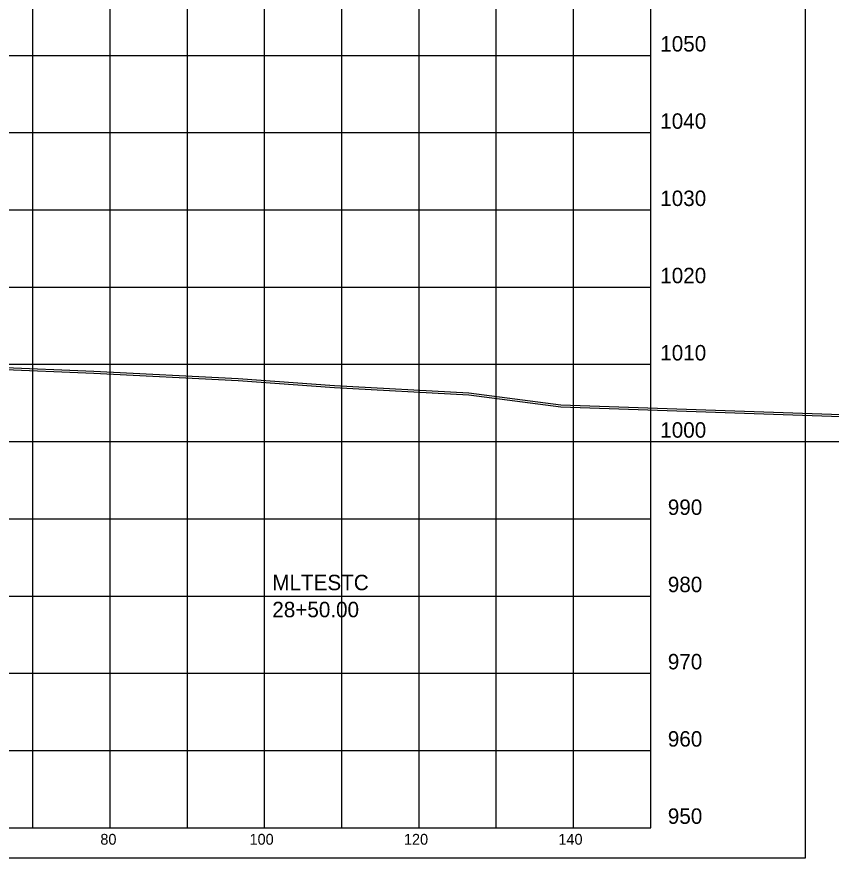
# Model space of a CAD drawing. Extents: x 1131015 to 1136271, y 133453 to 174329.
# Drawn here: x 1132408.4 to 1132513.8, y 160613.7 to 160722.7 of the extents above; entities that cross this region are included whole.
import ezdxf

# ---------------------------------------------------------------- set-up
doc = ezdxf.new("R2010")
doc.units = 0
for name, color, linetype in [('DESIGN - SHEET - Corner Text', 7, 'Continuous'), ('DESIGN - SHEET - Light Grid', 7, 'Continuous'), ('DESIGN - SHEET - Linework', 7, 'Continuous'), ('DESIGN - SHEET - Plot Shape', 7, 'Continuous'), ('DESIGN - TYPICAL - Warning Text', 7, 'Continuous'), ('SURVEY - GROUND - Bottom of Topsoil Layer', 7, 'Continuous'), ('SURVEY - GROUND - Top of Ground', 7, 'Continuous')]:
    doc.layers.add(name, color=color, linetype=linetype)

msp = doc.modelspace()

# ---------------------------------------------------------------- linework, layer by layer
at = {"layer": 'DESIGN - SHEET - Light Grid'}
msp.add_line((1132340.46, 160667.66), (1132640.46, 160667.66), dxfattribs=at)
at = {"layer": 'DESIGN - SHEET - Linework'}
for p, q in [((1132410.46, 160617.66), (1132410.46, 160827.66)), ((1132420.46, 160617.66), (1132420.46, 160827.66)), ((1132430.46, 160617.66), (1132430.46, 160827.66)), ((1132440.46, 160617.66), (1132440.46, 160827.66)), ((1132450.46, 160617.66), (1132450.46, 160827.66)), ((1132460.46, 160617.66), (1132460.46, 160827.66)), ((1132470.46, 160617.66), (1132470.46, 160827.66)), ((1132480.46, 160617.66), (1132480.46, 160827.66)), ((1132190.46, 160717.66), (1132490.46, 160717.66)), ((1132190.46, 160707.66), (1132490.46, 160707.66)), ((1132190.46, 160697.66), (1132490.46, 160697.66)), ((1132190.46, 160687.66), (1132490.46, 160687.66)), ((1132190.46, 160677.66), (1132490.46, 160677.66)), ((1132190.46, 160667.66), (1132490.46, 160667.66)), ((1132190.46, 160657.66), (1132490.46, 160657.66)), ((1132190.46, 160647.66), (1132490.46, 160647.66)), ((1132190.46, 160637.66), (1132490.46, 160637.66)), ((1132190.46, 160627.66), (1132490.46, 160627.66))]:
    msp.add_line(p, q, dxfattribs=at)
msp.add_lwpolyline([(1132190.46, 160827.66), (1132190.46, 160617.66), (1132490.46, 160617.66), (1132490.46, 160827.66)], dxfattribs=at)
at = {"layer": 'DESIGN - SHEET - Plot Shape'}
msp.add_lwpolyline([(1132170.46, 160831.6), (1132510.46, 160831.6), (1132510.46, 160613.72), (1132170.46, 160613.72)], close=True, dxfattribs=at)
at = {"layer": 'SURVEY - GROUND - Bottom of Topsoil Layer'}
for p, q in [((1132398.95, 160677.33), (1132418.35, 160676.52)), ((1132418.35, 160676.52), (1132437.02, 160675.58)), ((1132437.02, 160675.58), (1132449.51, 160674.67)), ((1132449.51, 160674.67), (1132466.92, 160673.73)), ((1132466.92, 160673.73), (1132478.84, 160672.17)), ((1132478.84, 160672.17), (1132549.52, 160669.7))]:
    msp.add_line(p, q, dxfattribs=at)
at = {"layer": 'SURVEY - GROUND - Top of Ground'}
for p, q in [((1132398.95, 160677.58), (1132418.35, 160676.77)), ((1132418.35, 160676.77), (1132437.02, 160675.83)), ((1132437.02, 160675.83), (1132449.51, 160674.92)), ((1132449.51, 160674.92), (1132466.92, 160673.98)), ((1132466.92, 160673.98), (1132478.84, 160672.42)), ((1132478.84, 160672.42), (1132549.52, 160669.95))]:
    msp.add_line(p, q, dxfattribs=at)

# ---------------------------------------------------------------- texts
at = {"layer": 'DESIGN - SHEET - Corner Text'}
for s, height, p in [('1050', 2, (1132491.7, 160718.16)), ('1040', 2, (1132491.7, 160708.16)), ('1030', 2, (1132491.7, 160698.16)), ('1020', 2, (1132491.7, 160688.16)), ('1010', 2, (1132491.7, 160678.16)), ('1000', 2, (1132491.7, 160668.16)), ('990', 2, (1132492.68, 160658.16)), ('980', 2, (1132492.68, 160648.16)), ('970', 2, (1132492.68, 160638.16)), ('960', 2, (1132492.68, 160628.16)), ('950', 2, (1132492.68, 160618.16)), ('80', 1.4, (1132419.19, 160615.46)), ('100', 1.4, (1132438.51, 160615.46)), ('120', 1.4, (1132458.51, 160615.46)), ('140', 1.4, (1132478.51, 160615.46))]:
    msp.add_text(s, height=height, dxfattribs=at).set_placement(p)
at = {"layer": 'DESIGN - TYPICAL - Warning Text'}
for s, p in [('MLTESTC', (1132441.46, 160648.41)), ('28+50.00', (1132441.46, 160644.91))]:
    msp.add_text(s, height=2, dxfattribs=at).set_placement(p)

doc.saveas('drawing.dxf')
